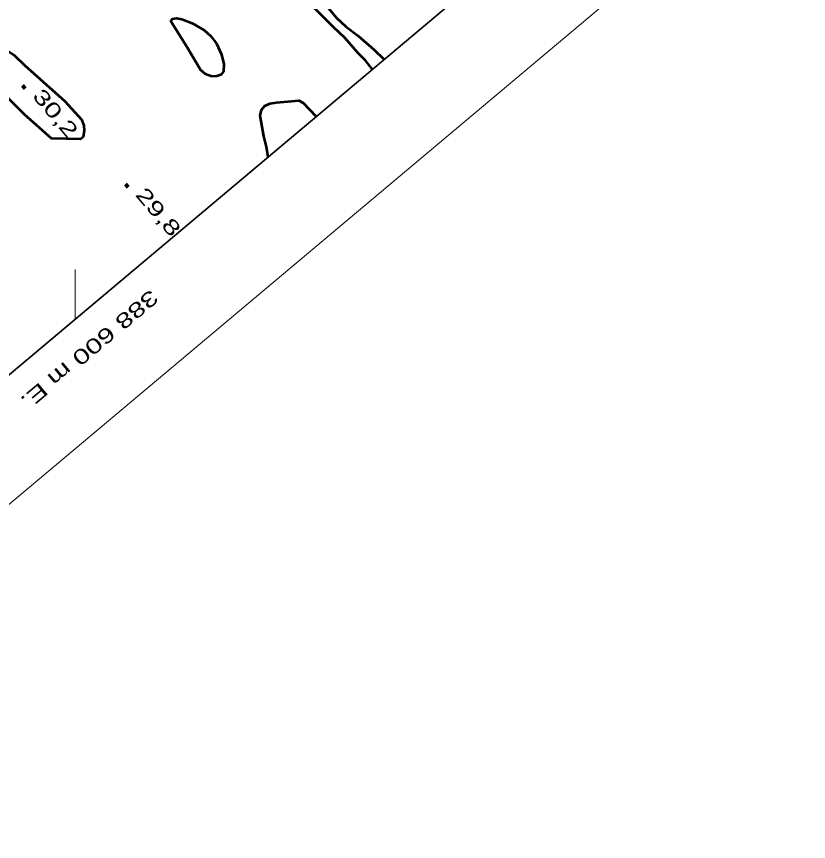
# Model space of a CAD drawing. Extents: x 386081 to 389416, y 5130568 to 5134082.
# Drawn here: x 388588.2 to 388747.8, y 5131576.7 to 5131743 of the extents above; entities that cross this region are included whole.
import ezdxf
from ezdxf.enums import TextEntityAlignment as Align

# ---------------------------------------------------------------- set-up
doc = ezdxf.new("R2010")
doc.units = 0
doc.header["$LTSCALE"] = 1.2
for name, color, linetype, lineweight in [('1', 7, 'Continuous', 53), ('3', 7, 'Continuous', 140), ('60', 7, 'Continuous', 13), ('61', 7, 'Continuous', 13)]:
    doc.layers.add(name, color=color, linetype=linetype, lineweight=lineweight)

msp = doc.modelspace()

# ---------------------------------------------------------------- linework, layer by layer
at = {"layer": '1'}
for points in [[(388659.92, 5131732.34), (388658.56, 5131734.13), (388656.98, 5131735.68), (388654.38, 5131738.7), (388652.07, 5131740.88), (388645.78, 5131747.26)], [(388649.02, 5131747.26), (388652.72, 5131742.72), (388654.56, 5131741.01), (388657.06, 5131739.11), (388660.2, 5131736.33), (388662.3, 5131734.34)], [(388638.9, 5131714.68), (388638.61, 5131716.72), (388638.04, 5131718.88), (388637.27, 5131723.08), (388637.54, 5131724.21), (388638.24, 5131725.01), (388639.3, 5131725.47), (388640.58, 5131725.67), (388645.13, 5131726.07), (388645.96, 5131725.59), (388648.61, 5131722.84)]]:
    msp.add_lwpolyline(points, dxfattribs=at)
for points in [[(388622.67, 5131736.7), (388619.26, 5131742.04), (388619.63, 5131742.53), (388620.43, 5131742.65), (388621.49, 5131742.47), (388623.61, 5131741.68), (388625.99, 5131740.26), (388627.37, 5131739.03), (388628.47, 5131737.59), (388629.53, 5131735.37), (388630, 5131733.4), (388629.89, 5131731.94), (388629.39, 5131731.26), (388628.55, 5131730.95), (388627.56, 5131730.91), (388626.26, 5131731.36), (388625.27, 5131732.25)], [(388589.8, 5131723.26), (388581.3, 5131731.63), (388580.56, 5131731.84), (388578.92, 5131731.97), (388578.47, 5131731.61), (388577.15, 5131730.97), (388577.27, 5131731.55), (388577.92, 5131732.94), (388579.13, 5131734.43), (388581.13, 5131736.17), (388582.26, 5131736.75), (388583.49, 5131736.96), (388584.79, 5131736.82), (388586.06, 5131736.34), (388587.71, 5131735.22), (388589.81, 5131733.21), (388597.93, 5131725.94), (388601.28, 5131722.24), (388601.75, 5131721.07), (388601.84, 5131720.01), (388601.64, 5131718.68), (388601.08, 5131718.28), (388595.24, 5131718.43)]]:
    msp.add_lwpolyline(points, close=True, dxfattribs=at)
at = {"layer": '3'}
for p, q in [((388589.41, 5131729.1), (388589.92, 5131728.49)), ((388610.16, 5131709.22), (388610.67, 5131708.61))]:
    msp.add_line(p, q, dxfattribs=at)
at = {"layer": '60', "lineweight": 35}
msp.add_lwpolyline([(386109.63, 5132985.69), (387380.72, 5134053.36), (389052.99, 5132062.51), (387781.9, 5130994.83)], close=True, dxfattribs=at)
at = {"layer": '60'}
msp.add_lwpolyline([(389387.44, 5131664.33), (388116.36, 5130596.66), (387794.77, 5130979.51), (389065.85, 5132047.19)], close=True, dxfattribs=at)
at = {"layer": '61'}
msp.add_line((388600, 5131682.01), (388600, 5131692.01), dxfattribs=at)

# ---------------------------------------------------------------- texts
at = {"layer": '3', "width": 1.45}
for s, p in [('30,2   ', (388591.24, 5131726.88)), ('29,8   ', (388611.99, 5131707))]:
    msp.add_text(s, height=3, rotation=310.294, dxfattribs=at).set_placement(p)
at = {"layer": '61', "width": 1.45}
msp.add_text('388 600 m E.', height=3, rotation=220.03, dxfattribs=at).set_placement((388601.94, 5131677.02), align=Align.CENTER)

doc.saveas('drawing.dxf')
